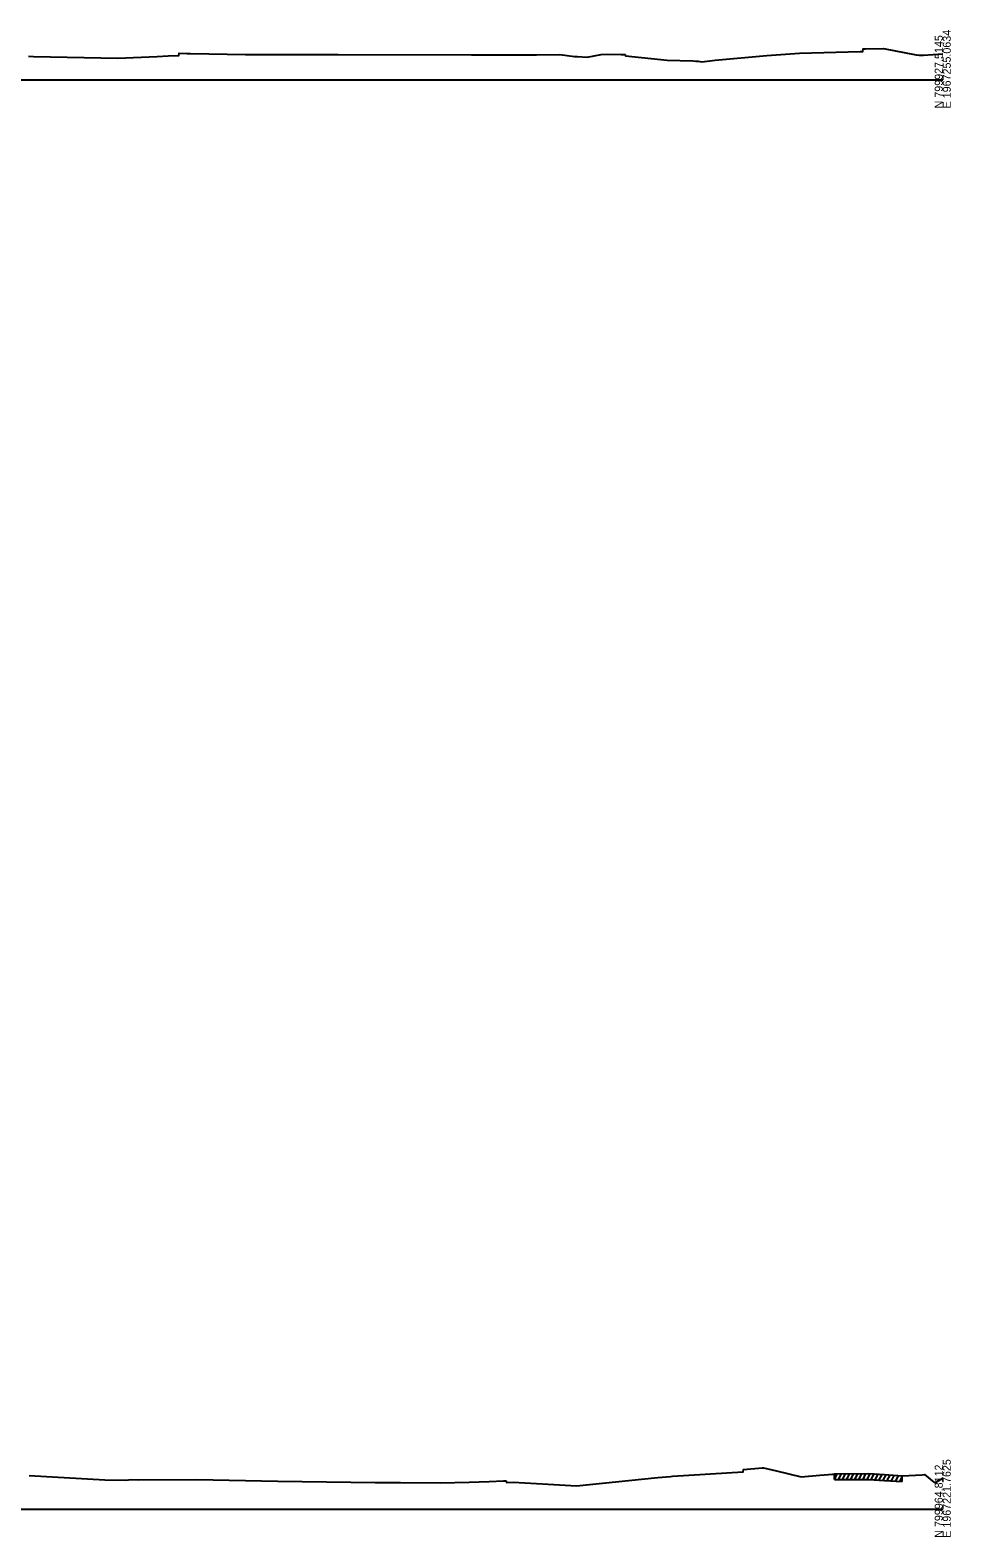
# Model space of a CAD drawing. Extents: x 1017 to 19997, y -1947 to 50737.
# Drawn here: x 14881 to 15203, y 8490 to 9017 of the extents above; entities that cross this region are included whole.
import ezdxf

# ---------------------------------------------------------------- set-up
doc = ezdxf.new("R2010")
doc.units = 0
for name, color, linetype in [('RD_GPK_XS_Cell', 7, 'Continuous'), ('RD_XS_ExGround', 7, 'Continuous'), ('RD_XS_ExPaveRet', 7, 'Continuous')]:
    doc.layers.add(name, color=color, linetype=linetype)

msp = doc.modelspace()

# ---------------------------------------------------------------- linework, layer by layer
at = {"layer": 'RD_GPK_XS_Cell'}
for p, q in [((14600, 9000), (15200, 9000)), ((14600, 8500), (15200, 8500))]:
    msp.add_line(p, q, dxfattribs=at)
at = {"layer": 'RD_XS_ExGround'}
for points in [[(14880.2, 9008.24), (14881.94, 9008.14), (14911.45, 9007.58), (14925.26, 9008.18), (14929.05, 9008.37), (14932.75, 9008.47), (14932.88, 9009.27), (14935.58, 9009.2), (14936.83, 9009.16), (14956.07, 9008.8), (14980.69, 9008.88), (14988.56, 9008.82), (15035.21, 9008.75), (15056.51, 9008.74), (15057.94, 9008.73), (15066.06, 9008.82), (15071.21, 9008.16), (15072.2, 9008.1), (15075.67, 9007.89), (15080.55, 9008.87), (15082.6, 9008.96), (15087.49, 9008.85), (15088.91, 9008.89), (15089.04, 9008.39), (15103.56, 9006.88), (15112.6, 9006.59), (15113.67, 9006.55), (15114.49, 9006.5), (15115.78, 9006.34), (15120.34, 9006.9), (15138.49, 9008.46), (15149.9, 9009.34), (15171.07, 9009.9), (15172.06, 9009.92), (15172.2, 9010.81), (15172.96, 9010.83), (15179.24, 9011), (15190.76, 9008.74), (15191.74, 9008.56), (15193.26, 9008.67), (15200, 9009.14)], [(14880.42, 8511.83), (14906.94, 8510.23), (14914.28, 8510.1), (14916.17, 8510.33), (14918.7, 8510.27), (14939.11, 8510.33), (14967.45, 8509.75), (15001.44, 8509.28), (15002.97, 8509.29), (15010.36, 8509.32), (15024.16, 8509.2), (15034.32, 8509.49), (15041.3, 8509.73), (15046.32, 8509.85), (15047.27, 8509.86), (15047.4, 8509.34), (15049.69, 8509.41), (15061.92, 8508.73), (15071.92, 8508.2), (15100.35, 8511.02), (15104.78, 8511.46), (15105.43, 8511.49), (15130.21, 8513.01), (15130.34, 8513.91), (15136.82, 8514.4), (15137.3, 8514.42), (15141.8, 8513.38), (15150.51, 8511.28), (15157.06, 8511.88), (15161.53, 8512.29), (15162.11, 8512.33), (15162.61, 8512.33), (15174.2, 8512.43), (15179.64, 8512.08), (15185.75, 8511.63), (15192.8, 8512.06), (15193.56, 8512.08), (15196.86, 8509.48), (15197.2, 8509.24), (15200, 8510.81)]]:
    msp.add_lwpolyline(points, dxfattribs=at)
at = {"layer": 'RD_XS_ExPaveRet'}
for p, q in [((15162.11, 8510.33), (15163.11, 8512.33)), ((15162.11, 8510.33), (15162.11, 8512.33)), ((15163.54, 8510.34), (15164.54, 8512.35)), ((15164.97, 8510.35), (15165.97, 8512.36)), ((15166.4, 8510.36), (15167.41, 8512.37)), ((15167.83, 8510.38), (15168.84, 8512.39)), ((15169.26, 8510.39), (15170.27, 8512.4)), ((15170.7, 8510.4), (15171.71, 8512.41)), ((15172.15, 8510.42), (15173.15, 8512.42)), ((15173.6, 8510.43), (15174.59, 8512.41)), ((15175.02, 8510.38), (15175.98, 8512.32)), ((15176.41, 8510.29), (15177.38, 8512.23)), ((15177.81, 8510.2), (15178.78, 8512.13)), ((15179.2, 8510.11), (15180.17, 8512.04)), ((15180.6, 8510.01), (15181.56, 8511.94)), ((15182.06, 8509.9), (15183.03, 8511.83)), ((15183.54, 8509.79), (15184.5, 8511.72)), ((15185.01, 8509.68), (15185.75, 8511.15)), ((15185.75, 8509.63), (15185.75, 8511.63))]:
    msp.add_line(p, q, dxfattribs=at)
msp.add_lwpolyline([(15162.11, 8510.33), (15174.2, 8510.43), (15179.64, 8510.08), (15185.75, 8509.63)], dxfattribs=at)

# ---------------------------------------------------------------- texts
at = {"layer": 'RD_GPK_XS_Cell'}
for s, p in [('N 799927.5145', (15200, 8990)), ('E 1967255.0634', (15202.8, 8990)), ('N 799964.8112', (15200, 8490)), ('E 1967221.7625', (15202.8, 8490))]:
    msp.add_text(s, height=2.8, rotation=90, dxfattribs=at).set_placement(p)

doc.saveas('drawing.dxf')
